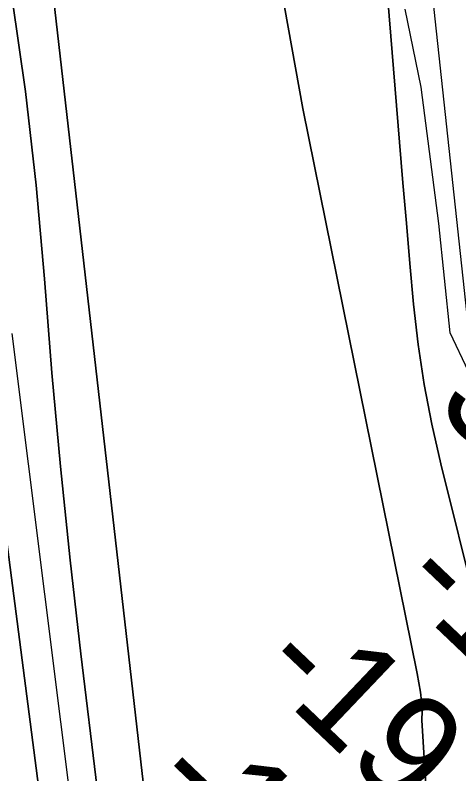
# Model space of a CAD drawing. Extents: x 3161665 to 3199565, y 885729 to 911164.
# Drawn here: x 3177094.9 to 3177376.1, y 905817.9 to 906298.7 of the extents above; entities that cross this region are included whole.
import ezdxf

# ---------------------------------------------------------------- set-up
doc = ezdxf.new("R2010")
doc.units = 0
for name, color, linetype in [('V-RIVR-EDGE', 7, 'Continuous'), ('V-RIVR-RANG', 7, 'Continuous'), ('V-RIVR-RANG-IDEN', 7, 'Continuous'), ('V-TOPO-DPTH', 7, 'Continuous'), ('V-TOPO-MINR', 7, 'Continuous')]:
    doc.layers.add(name, color=color, linetype=linetype)

msp = doc.modelspace()

# ---------------------------------------------------------------- linework, layer by layer
at = {"layer": 'V-RIVR-EDGE'}
msp.add_lwpolyline([(3177403.68, 905813.73), (3177409.76, 905845.12), (3177406.57, 905861.29), (3177395.51, 905871.02), (3177393.3, 905912.13), (3177396.17, 905951.84), (3177400.41, 905986.47), (3177396.81, 906025.74), (3177382.15, 906072.89), (3177370.66, 906097.4), (3177363.45, 906166.7), (3177352.11, 906253.1), (3177342.07, 906302.54)], dxfattribs=at)
at = {"layer": 'V-TOPO-DPTH'}
for points in [[(3176502.49, 908317.62), (3176871.87, 907620.54), (3176874.47, 907616.05), (3176876.71, 907611.4), (3177015.96, 906706.12), (3177024.59, 906673.7), (3177032.06, 906641.01), (3177038.74, 906608.11), (3177083.05, 906368.16), (3177092.92, 906309.32), (3177101.48, 906250.31), (3177108.09, 906191.05), (3177113.4, 906131.62), (3177118.17, 906072.11), (3177123.5, 906012.66), (3177129.69, 905953.29), (3177136.45, 905893.97), (3177157.16, 905723.24)], [(3177157.16, 905723.24), (3177136.45, 905893.97), (3177129.69, 905953.29), (3177123.5, 906012.66), (3177118.17, 906072.11), (3177113.4, 906131.62), (3177108.09, 906191.05), (3177101.48, 906250.31), (3177092.92, 906309.32), (3177083.05, 906368.16), (3177038.74, 906608.11), (3177032.06, 906641.01), (3177024.59, 906673.7), (3177015.96, 906706.12), (3176876.71, 907611.4), (3176874.47, 907616.05), (3176871.87, 907620.54), (3176502.49, 908317.62)], [(3176862.94, 907841.95), (3176939.2, 907684.17), (3176939.99, 907682.35), (3176940.66, 907680.5), (3176941.17, 907678.59), (3176941.57, 907676.65), (3176948.39, 907634.58), (3176952.02, 907611.56), (3176955.54, 907588.52), (3176958.87, 907565.46), (3176962.09, 907542.39), (3177069.23, 906720.12), (3177072.4, 906705.36), (3177075.42, 906690.56), (3177186.19, 905723.82)], [(3177186.19, 905723.82), (3177075.42, 906690.56), (3177072.4, 906705.36), (3177069.23, 906720.12), (3176962.09, 907542.39), (3176958.87, 907565.46), (3176955.54, 907588.52), (3176952.02, 907611.56), (3176948.39, 907634.58), (3176941.57, 907676.65), (3176941.17, 907678.59), (3176940.66, 907680.5), (3176939.99, 907682.35), (3176939.2, 907684.17), (3176862.94, 907841.95)], [(3177375.26, 905484.54), (3177352.67, 905851.81), (3177352.84, 905857.7), (3177352.36, 905863.69), (3177351.71, 905869.66), (3177350.81, 905875.59), (3177349.74, 905881.51), (3177277.22, 906239.61), (3177265.6, 906303.89), (3177255.79, 906368.41), (3177248.69, 906433.28), (3177243.39, 906498.39), (3177242.92, 906506.28), (3177238.94, 906567.6), (3177234.59, 906628.89), (3177229.67, 906690.14), (3177224.39, 906751.37), (3177216.92, 906833.43), (3177214.84, 906853.57), (3177212.42, 906873.65), (3177209.49, 906893.68), (3177206.23, 906913.65), (3177094.96, 907758.96)], [(3177094.96, 907758.96), (3177206.23, 906913.65), (3177209.49, 906893.68), (3177212.42, 906873.65), (3177214.84, 906853.57), (3177216.92, 906833.43), (3177224.39, 906751.37), (3177229.67, 906690.14), (3177234.59, 906628.89), (3177238.94, 906567.6), (3177242.92, 906506.28), (3177243.39, 906498.39), (3177248.69, 906433.28), (3177255.79, 906368.41), (3177265.6, 906303.89), (3177277.22, 906239.61), (3177349.74, 905881.51), (3177350.81, 905875.59), (3177351.71, 905869.66), (3177352.36, 905863.69), (3177352.84, 905857.7), (3177352.67, 905851.81), (3177375.26, 905484.54)], [(3177130.84, 905646.9), (3177040.34, 906343.46), (3177036.97, 906369.85), (3177033.69, 906396.26), (3177030.54, 906422.68), (3177027.47, 906449.11), (3177023.99, 906475.47), (3177019.9, 906501.72), (3177014.87, 906527.81), (3177009.22, 906553.79), (3176993.16, 906621.79), (3176991.43, 906628.41), (3176989.5, 906634.97), (3176987.26, 906641.43), (3176984.82, 906647.82), (3176807.76, 907520.76), (3176807.61, 907525.25), (3176807.12, 907529.1), (3176806.59, 907531.68), (3176805.81, 907534.16), (3176804.68, 907536.49), (3176803.29, 907538.73), (3176665.81, 907727.48)], [(3176665.81, 907727.48), (3176803.29, 907538.73), (3176804.68, 907536.49), (3176805.81, 907534.16), (3176806.59, 907531.68), (3176807.12, 907529.1), (3176807.61, 907525.25), (3176807.76, 907520.76), (3176984.82, 906647.82), (3176987.26, 906641.43), (3176989.5, 906634.97), (3176991.43, 906628.41), (3176993.16, 906621.79), (3177009.22, 906553.79), (3177014.87, 906527.81), (3177019.9, 906501.72), (3177023.99, 906475.47), (3177027.47, 906449.11), (3177030.54, 906422.68), (3177033.69, 906396.26), (3177036.97, 906369.85), (3177040.34, 906343.46), (3177130.84, 905646.9)], [(3177264.86, 906913.64), (3177295.4, 906662.07), (3177304.92, 906579.7), (3177313.81, 906497.28), (3177321.75, 906414.75), (3177329.06, 906332.16), (3177338.48, 906218.19), (3177340.63, 906192.54), (3177342.83, 906166.9), (3177345.09, 906141.26), (3177347.39, 906115.62), (3177350.32, 906090.09), (3177354.03, 906064.69), (3177358.91, 906039.48), (3177364.57, 906014.42), (3177387.34, 905923.52), (3177484.75, 905382.34)], [(3177264.86, 906913.64), (3177295.4, 906662.07), (3177304.92, 906579.7), (3177313.81, 906497.28), (3177321.75, 906414.75), (3177329.06, 906332.16), (3177338.48, 906218.19), (3177340.63, 906192.54), (3177342.83, 906166.9), (3177345.09, 906141.26), (3177347.39, 906115.62), (3177350.32, 906090.09), (3177354.03, 906064.69), (3177358.91, 906039.48), (3177364.57, 906014.42), (3177387.34, 905923.52), (3177484.75, 905382.34)]]:
    msp.add_lwpolyline(points, dxfattribs=at)
at = {"layer": 'V-TOPO-MINR'}
for points in [[(3176502.49, 908317.62), (3176871.87, 907620.54), (3176874.47, 907616.05), (3176876.71, 907611.4), (3177015.96, 906706.12), (3177024.59, 906673.7), (3177032.06, 906641.01), (3177038.74, 906608.11), (3177083.05, 906368.16), (3177092.92, 906309.32), (3177101.48, 906250.31), (3177108.09, 906191.05), (3177113.4, 906131.62), (3177118.17, 906072.11), (3177123.5, 906012.66), (3177129.69, 905953.29), (3177136.45, 905893.97), (3177157.16, 905723.24)], [(3176862.94, 907841.95), (3176939.2, 907684.17), (3176939.99, 907682.35), (3176940.66, 907680.5), (3176941.17, 907678.59), (3176941.57, 907676.65), (3176948.39, 907634.58), (3176952.02, 907611.56), (3176955.54, 907588.52), (3176958.87, 907565.46), (3176962.09, 907542.39), (3177069.23, 906720.12), (3177072.4, 906705.36), (3177075.42, 906690.56), (3177186.19, 905723.82)], [(3177375.26, 905484.54), (3177352.67, 905851.81), (3177352.84, 905857.7), (3177352.36, 905863.69), (3177351.71, 905869.66), (3177350.81, 905875.59), (3177349.74, 905881.51), (3177277.22, 906239.61), (3177265.6, 906303.89), (3177255.79, 906368.41), (3177248.69, 906433.28), (3177243.39, 906498.39), (3177242.92, 906506.28), (3177238.94, 906567.6), (3177234.59, 906628.89), (3177229.67, 906690.14), (3177224.39, 906751.37), (3177216.92, 906833.43), (3177214.84, 906853.57), (3177212.42, 906873.65), (3177209.49, 906893.68), (3177206.23, 906913.65), (3177094.96, 907758.96)], [(3176665.81, 907727.48), (3176803.29, 907538.73), (3176804.68, 907536.49), (3176805.81, 907534.16), (3176806.59, 907531.68), (3176807.12, 907529.1), (3176807.61, 907525.25), (3176807.76, 907520.76), (3176984.82, 906647.82), (3176987.26, 906641.43), (3176989.5, 906634.97), (3176991.43, 906628.41), (3176993.16, 906621.79), (3177009.22, 906553.79), (3177014.87, 906527.81), (3177019.9, 906501.72), (3177023.99, 906475.47), (3177027.47, 906449.11), (3177030.54, 906422.68), (3177033.69, 906396.26), (3177036.97, 906369.85), (3177040.34, 906343.46), (3177130.84, 905646.9)], [(3177484.75, 905382.34), (3177387.34, 905923.52), (3177364.57, 906014.42), (3177358.91, 906039.48), (3177354.03, 906064.69), (3177350.32, 906090.09), (3177347.39, 906115.62), (3177345.09, 906141.26), (3177342.83, 906166.9), (3177340.63, 906192.54), (3177338.48, 906218.19), (3177329.06, 906332.16), (3177321.75, 906414.75), (3177313.81, 906497.28), (3177304.92, 906579.7), (3177295.4, 906662.07), (3177264.86, 906913.64)], [(3177922.32, 905925.86), (3177584.65, 905827.33), (3177584.56, 905827.31), (3177584.47, 905827.28), (3177584.38, 905827.25), (3177584.29, 905827.22), (3177584.2, 905827.2), (3177584.11, 905827.18), (3177584.02, 905827.18), (3177583.93, 905827.19), (3177583.75, 905827.22), (3177583.57, 905827.27), (3177583.39, 905827.33), (3177583.22, 905827.4), (3177583.06, 905827.49), (3177429.65, 905923.58), (3177421.99, 905929.37), (3177415.14, 905935.88), (3177409.5, 905943.48), (3177404.69, 905951.79), (3177396.36, 905969.57), (3177295.65, 906903.28)], [(3177092.73, 906097.05), (3177144.23, 905685.56)]]:
    msp.add_lwpolyline(points, dxfattribs=at)

# ---------------------------------------------------------------- texts
at = {"layer": 'V-RIVR-RANG'}
for s, p in [('34.7', (3177359.63, 906050.38)), ('-1', (3177334.81, 905935.95)), ('-19', (3177245.99, 905882.43)), ('-18', (3177177.42, 905809.64))]:
    msp.add_text(s, height=67, rotation=316.4183, dxfattribs=at).set_placement(p)
at = {"layer": 'V-RIVR-RANG-IDEN'}
msp.add_text('R-301.7', height=83, rotation=324.789, dxfattribs=at).set_placement((3177257.2, 906476.95))

doc.saveas('drawing.dxf')
